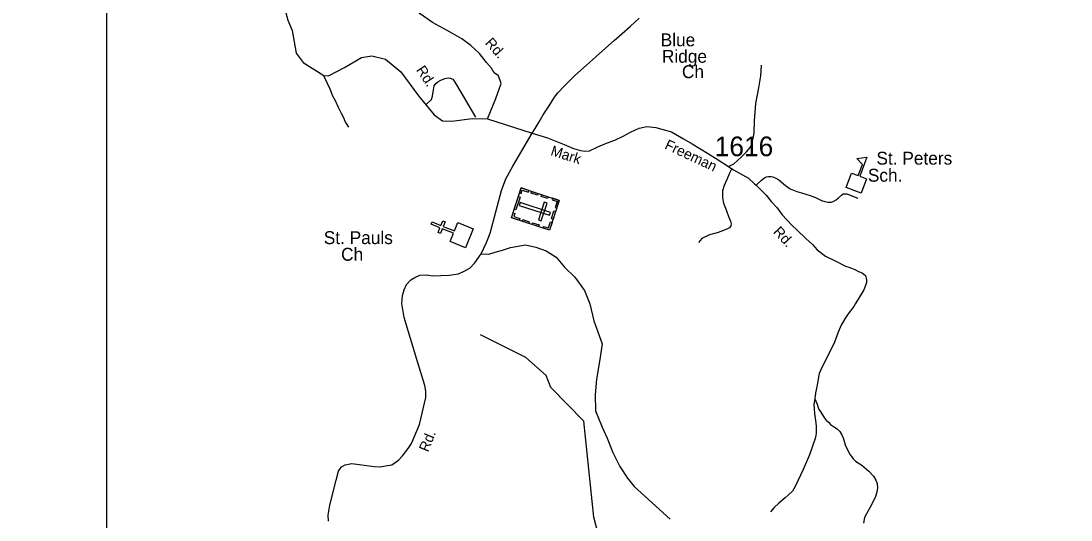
# Model space of a CAD drawing. Extents: x 884530 to 1028605, y 526725 to 653634.
# Drawn here: x 1002858 to 1009528, y 619989 to 623162 of the extents above; entities that cross this region are included whole.
import ezdxf

# ---------------------------------------------------------------- set-up
doc = ezdxf.new("R2010")
doc.units = 0
for name, color, linetype in [('Exist Cultural Cemetery CELL', 7, 'Continuous'), ('Exist Cultural Church CELL', 7, 'Continuous'), ('Exist Cultural Church Label', 7, 'Continuous'), ('Exist Cultural Educational Facility Elementary CELL', 7, 'Continuous'), ('Exist Cultural Educational Facility High Label', 7, 'Continuous'), ('Exist Hydrographic Creek Single Shore', 7, 'Continuous'), ('Exist Road Non-System Type 51', 7, 'Continuous'), ('Exist Road Secondary Type 41 Attributed', 7, 'Continuous'), ('Exist Road Secondary Type 51 Attributed', 7, 'Continuous'), ('Exist Road Secondary Type 51 Label', 7, 'Continuous'), ('Exist Road Secondary Type 51 Number Label', 7, 'Continuous'), ('Map Preparation Inset Cut Line', 7, 'Continuous')]:
    doc.layers.add(name, color=color, linetype=linetype)

msp = doc.modelspace()

# ---------------------------------------------------------------- linework, layer by layer
at = {"layer": 'Exist Cultural Cemetery CELL'}
for points in [[(1006277, 622021.2), (1006215.2, 621832), (1005973.2, 621911), (1006034.9, 622100.2)], [(1006024.7, 622068.8), (1006035.6, 622065.2), (1006042.4, 622086.1), (1006080.9, 622073.6), (1006084.3, 622084.2), (1006035, 622100.3)], [(1006101.4, 622078.6), (1006142.6, 622065.1), (1006139.1, 622054.3), (1006097.9, 622067.7)], [(1006028, 622042), (1006001.7, 621961.4), (1005990.8, 621964.9), (1006017.2, 622045.6)], [(1006215.3, 621926.7), (1006221.1, 621944.4), (1006028.3, 622007.3), (1006022.5, 621989.6)], [(1006199.6, 622003.5), (1006181.9, 622009.3), (1006145.3, 621897.4), (1006163.1, 621891.6)], [(1006165.3, 622057.7), (1006206.5, 622044.3), (1006203, 622033.4), (1006161.8, 622046.9)], [(1006235.8, 622034.7), (1006232.3, 622023.9), (1006262.9, 622013.9), (1006250.3, 621975.3), (1006260.9, 621971.9), (1006277, 622021.2)], [(1005983.4, 621942.5), (1005994.4, 621938.9), (1005987.5, 621918), (1006025.9, 621905.4), (1006022.5, 621894.9), (1005973.2, 621911)], [(1006254, 621950.8), (1006237.9, 621901.6), (1006227.1, 621905.1), (1006243.2, 621954.4)], [(1006045.4, 621899.4), (1006086.6, 621885.9), (1006083, 621875.1), (1006041.9, 621888.5)], [(1006108, 621878.9), (1006149.2, 621865.4), (1006145.7, 621854.6), (1006104.5, 621868)], [(1006174, 621845.4), (1006177.5, 621856.1), (1006208.1, 621846.2), (1006220.7, 621884.7), (1006231.3, 621881.3), (1006215.2, 621831.9)]]:
    msp.add_lwpolyline(points, close=True, dxfattribs=at)
at = {"layer": 'Exist Cultural Church CELL'}
msp.add_lwpolyline([(1005583.5, 621759.7), (1005604.6, 621812.5), (1005533.9, 621840.9), (1005522, 621811.2), (1005507.2, 621817.2), (1005519.1, 621846.9), (1005463.3, 621869.3), (1005469.3, 621884.2), (1005525.1, 621861.7), (1005537, 621891.4), (1005551.8, 621885.5), (1005539.9, 621855.8), (1005610.6, 621827.4), (1005632.2, 621880.9), (1005730.9, 621841.2), (1005682.3, 621720)], close=True, dxfattribs=at)
at = {"layer": 'Exist Cultural Educational Facility Elementary CELL'}
msp.add_lwpolyline([(1008099.1, 622103.4), (1008133.5, 622195.1), (1008176.6, 622178.9), (1008203, 622249.2), (1008167.5, 622288.5), (1008230.8, 622295.9), (1008185.6, 622175.6), (1008228.7, 622159.4), (1008194.3, 622067.7)], close=True, dxfattribs=at)
at = {"layer": 'Exist Hydrographic Creek Single Shore'}
msp.add_lwpolyline([(1006563.3, 619745.9), (1006496.8, 620006.6), (1006433.9, 620618.2), (1006224.2, 620832.5), (1006193.5, 620908.6), (1006064, 621022.7), (1005776.9, 621166.4)], dxfattribs=at)
at = {"layer": 'Exist Road Non-System Type 51'}
for points in [[(1007351.7, 622237.1), (1007385.1, 622254.1), (1007432.6, 622296.6), (1007465.6, 622329.5), (1007490.7, 622360.6), (1007502.6, 622388.1), (1007514, 622448.1), (1007517.1, 622527.7), (1007525.3, 622636.3), (1007543.9, 622737.2), (1007557.4, 622813.7), (1007561.5, 622878.8), (1007562, 622880.7)], [(1004782.5, 622811.6), (1004819.8, 622731.6), (1004835.9, 622686.3), (1004852.7, 622657), (1004872.9, 622614), (1004891.9, 622575.1), (1004909.6, 622544.9), (1004913.2, 622528.9), (1004923.9, 622511.1), (1004939, 622486.2)], [(1005432.6, 622631.8), (1005464.5, 622662.7), (1005471.5, 622683), (1005475, 622711.4), (1005483, 622750.3), (1005493.3, 622763.9), (1005506.3, 622774.4), (1005524.7, 622784.8), (1005549.4, 622795.3), (1005571.5, 622800.4), (1005583.3, 622799.1), (1005600.3, 622791.3), (1005609.4, 622780.1), (1005623.7, 622756), (1005744, 622550.4)], [(1007373.2, 622223.6), (1007359.4, 622194), (1007342.7, 622158.8), (1007323.5, 622116.2), (1007314, 622082), (1007313.1, 622038.6), (1007320.5, 622004.3), (1007336.2, 621961.8), (1007352.9, 621919.2), (1007365.7, 621890), (1007368.6, 621872.9), (1007365.8, 621859.9), (1007358.4, 621847.9), (1007346.5, 621839.6), (1007310.4, 621825.8), (1007279.5, 621815.8), (1007232, 621802), (1007183.3, 621778.3), (1007160.9, 621754.6)], [(1007527, 622118.8), (1007561, 622151), (1007580.1, 622165), (1007593, 622172.2), (1007605.9, 622173.8), (1007619.9, 622172.7), (1007632.8, 622171.2), (1007651.9, 622162.9), (1007671, 622151.5), (1007713.9, 622115.8), (1007743.4, 622095.9), (1007764.6, 622085.6), (1007785.8, 622077.3), (1007815.7, 622068.5), (1007871.5, 622051.7), (1007905.6, 622038.8), (1007942.3, 622020.9), (1007963.5, 622014.2), (1007982.1, 622011.1), (1007991.9, 622010.1), (1008004.9, 622011.1), (1008016.2, 622015.3), (1008035.9, 622024), (1008050.3, 622037), (1008068.9, 622054), (1008079.8, 622062.1), (1008103, 622062.1), (1008173.3, 622034.6)], [(1005781.4, 621680.7), (1005824.8, 621680), (1005835, 621682.4), (1005884.4, 621696.5), (1005916.7, 621704.6), (1005966.3, 621722.1), (1006062.9, 621738.3), (1006127.4, 621724.8), (1006193.1, 621700.7), (1006257.5, 621660.4), (1006310.5, 621596.5), (1006375.6, 621534.2), (1006437.7, 621449.2), (1006471.7, 621364.2), (1006497.2, 621255.7), (1006549.1, 621110), (1006532.6, 620997.9), (1006513.5, 620885.5), (1006504.7, 620785), (1006506.5, 620684.3), (1006549.7, 620580.4), (1006580.4, 620510.8), (1006616.6, 620418.8), (1006662.2, 620329.5), (1006710, 620254.7), (1006753.5, 620202.8), (1006981.8, 619995.4)], [(1008158.6, 621365), (1008147.5, 621347.2), (1008111.7, 621299.5), (1008091.5, 621268.3), (1008068.5, 621228.9), (1008049.3, 621183), (1008023.6, 621114.2), (1007944.8, 620958.3), (1007928.3, 620920.7), (1007912.4, 620835.6), (1007904.9, 620798.3), (1007904.1, 620790.3), (1007902.6, 620783.1), (1007901, 620759.8)], [(1007901, 620759.8), (1007894.4, 620723.4), (1007895.3, 620696.9), (1007898.9, 620667.5), (1007902.6, 620636.3), (1007906.2, 620606.9), (1007909, 620583.1), (1007908.1, 620544.6), (1007906.8, 620526.5), (1007902.6, 620507.9), (1007865.8, 620404.8), (1007826.5, 620309.9), (1007776.3, 620202.4), (1007758.4, 620173.8), (1007711.9, 620130.8), (1007672.6, 620096.5), (1007641.9, 620069.8), (1007618.4, 620041.4)], [(1007901, 620759.8), (1007914.3, 620725.6), (1007922, 620703.9), (1007926.6, 620692.9), (1007933.5, 620681.7), (1007948.5, 620659.1), (1007962.7, 620637.3), (1007972.3, 620625), (1007987.4, 620610.7), (1008000.7, 620597.5), (1008018.7, 620584.2), (1008042.4, 620568.1), (1008059.5, 620552.9), (1008072.8, 620531.1), (1008082.3, 620505.4), (1008093.7, 620468.4), (1008112.7, 620427.6), (1008124.7, 620404.8), (1008134.5, 620391.5), (1008144.5, 620378.8), (1008159.2, 620364), (1008199.1, 620337.5), (1008242.7, 620300.4), (1008274, 620267.2), (1008287.8, 620242.3), (1008295.8, 620221.7), (1008298.7, 620194.2), (1008293.9, 620166.6), (1008285.4, 620138.2), (1008264.5, 620093.5), (1008215.2, 620006.3), (1008209.7, 619969.8)]]:
    msp.add_lwpolyline(points, dxfattribs=at)
at = {"layer": 'Exist Road Secondary Type 41 Attributed'}
for points in [[(1005820.5, 622540.6), (1005873.5, 622669), (1005908.6, 622764.7), (1005890.4, 622812.6), (1005863.4, 622833.2), (1005846.7, 622861.9), (1005814.4, 622898.5), (1005769.6, 622955.8), (1005715, 623006.2), (1005658.4, 623048.2), (1005597.9, 623082.5), (1005564.2, 623102.2), (1005471.3, 623153.1), (1005393.2, 623207.7), (1005350.4, 623257.6), (1005304.9, 623329.4), (1005276.4, 623405.6), (1005236.5, 623468.9), (1005200.1, 623511.2), (1005160.7, 623560.5), (1005121.4, 623595.3), (1005051.4, 623670.7), (1005007, 623720.2), (1004953.3, 623766.1)], [(1006104.3, 622447.8), (1006201.9, 622418.3), (1006307.3, 622377), (1006368.3, 622351.4), (1006411.7, 622338.2), (1006440.1, 622334.1), (1006468.6, 622337.2), (1006522.3, 622360.9), (1006578.1, 622385.3), (1006629.3, 622404.9), (1006683, 622429.6), (1006730.5, 622455.4), (1006785.3, 622480.1), (1006832.9, 622491.5), (1006891, 622485), (1006929, 622474.1), (1006990.2, 622456.4), (1007065.4, 622413.4), (1007121.2, 622380.3), (1007218.9, 622321.6), (1007285.5, 622279.2), (1007351.7, 622237.1), (1007367.5, 622225.5), (1007383.3, 622214.9), (1007478.1, 622163), (1007517.8, 622127), (1007527, 622118.8), (1007590.8, 622055.5), (1007623.6, 622013.5), (1007658.9, 621976.8), (1007693.9, 621930.4), (1007754.9, 621863.2), (1007788.2, 621832.1), (1007843.7, 621778.5), (1007884.6, 621740.6), (1007916.1, 621706.4), (1007969, 621666.9), (1008034.8, 621635.4), (1008094.3, 621603.9), (1008121.7, 621594), (1008154.1, 621581.4), (1008178.8, 621569.9), (1008190.6, 621564.4), (1008203.3, 621558.8), (1008211.2, 621552.5), (1008221.3, 621543.3), (1008226.6, 621527.4), (1008228.1, 621512.9), (1008228.6, 621498.9), (1008222.9, 621480.3), (1008211.1, 621453.4), (1008158.6, 621365)]]:
    msp.add_lwpolyline(points, dxfattribs=at)
at = {"layer": 'Exist Road Secondary Type 51 Attributed'}
for points in [[(1004688.7, 625046.2), (1004647.8, 624772.6), (1004538.2, 624106.4), (1004466.6, 623661.3), (1004462.3, 623552.9), (1004494.7, 623381.1), (1004553.7, 623166.5), (1004580.5, 623101.8), (1004605.8, 622958.2), (1004650.8, 622899), (1004781.7, 622816), (1004811.2, 622813.1), (1004912.5, 622865.2), (1005020.9, 622930), (1005087.4, 622940.5), (1005173.3, 622919.4), (1005271.7, 622839.1), (1005382.9, 622687.1), (1005481.4, 622564.6), (1005536.3, 622526.6), (1005593.9, 622525.2), (1005724.8, 622542.1), (1005820.5, 622540.6)], [(1006104.3, 622447.8), (1006123.9, 622478.3), (1006149.7, 622520.7), (1006175.6, 622564.4), (1006213.6, 622622.1), (1006246.4, 622676.9), (1006268.1, 622705.3), (1006309.4, 622750.6), (1006375, 622814.7), (1006449.4, 622880.1), (1006487.2, 622914.3), (1006532.1, 622955.9), (1006625.7, 623038.6), (1006675.8, 623083.1), (1006729.5, 623129.4), (1006785.3, 623179.5)], [(1005820.5, 622540.6), (1006104.3, 622447.8)], [(1004811.9, 619983), (1004808.8, 620020.7), (1004820.1, 620083.8), (1004859.4, 620243.6), (1004874.9, 620300.5), (1004894.5, 620326.9), (1004917.3, 620341.3), (1004959.7, 620349.6), (1005101.3, 620330.1), (1005138.4, 620327.9), (1005173.6, 620333.1), (1005212.9, 620341.3), (1005256.3, 620370.3), (1005281.1, 620398.2), (1005318.3, 620444.8), (1005337.9, 620475.8), (1005388.6, 620596.3), (1005428.9, 620768.5), (1005428.9, 620807.8), (1005422.7, 620844), (1005372, 621010.5), (1005291.3, 621277.8), (1005278, 621365.8), (1005281.1, 621416.4), (1005292.4, 621453.7), (1005306.9, 621486.8), (1005334.8, 621515.7), (1005358.6, 621531.7), (1005391.7, 621545.2), (1005435.1, 621547.3), (1005472.6, 621541.3), (1005576.7, 621545.2), (1005636.6, 621554.5), (1005673.8, 621571), (1005707.9, 621590.7), (1005741, 621624.8), (1005781.4, 621680.7), (1005815.4, 621753.1), (1005838.1, 621812), (1005910.5, 622085.1), (1005938.4, 622158.5), (1005981.8, 622238.1), (1006104.3, 622447.8)]]:
    msp.add_lwpolyline(points, dxfattribs=at)
at = {"layer": 'Map Preparation Inset Cut Line'}
for points in [[(1003401.7, 608590.9), (1017167.5, 608590.9), (1017167.5, 631818.7), (1003401.7, 631818.7)], [(1003401.7, 608590.9), (973281.3, 608590.9), (973281.3, 627602.4), (1003401.7, 627602.4)]]:
    msp.add_lwpolyline(points, close=True, dxfattribs=at)

# ---------------------------------------------------------------- texts
at = {"layer": 'Exist Cultural Church Label'}
for s, p in [('Blue', (1006921.3, 623001)), ('Ridge', (1006928.8, 622896.3)), ('Ch', (1007056.2, 622798.6)), ('St. Pauls', (1004781.1, 621743.4)), ('Ch', (1004891.2, 621637.8))]:
    msp.add_text(s, height=82.02, dxfattribs=at).set_placement(p)
at = {"layer": 'Exist Cultural Educational Facility High Label'}
for s, p in [('St. Peters', (1008291.7, 622248.6)), ('Sch.', (1008237.2, 622140.2))]:
    msp.add_text(s, height=82.02, dxfattribs=at).set_placement(p)
at = {"layer": 'Exist Road Secondary Type 51 Label'}
for s, rotation, p in [('Rd.', 312.10194, (1005801.8, 623019)), ('Rd.', 303.69154, (1005365.4, 622850.7)), ('Freeman', 334.86125, (1006940.9, 622352.3)), ('Mark', 342.38219, (1006217.6, 622309.9)), ('Rd.', 313.08503, (1007631.8, 621818.2)), ('Rd.', 68.04775, (1005444, 620417.6))]:
    msp.add_text(s, height=65.62, rotation=rotation, dxfattribs=at).set_placement(p)
at = {"layer": 'Exist Road Secondary Type 51 Number Label'}
msp.add_text('1616', height=125, dxfattribs=at).set_placement((1007264.5, 622302.3))

doc.saveas('drawing.dxf')
